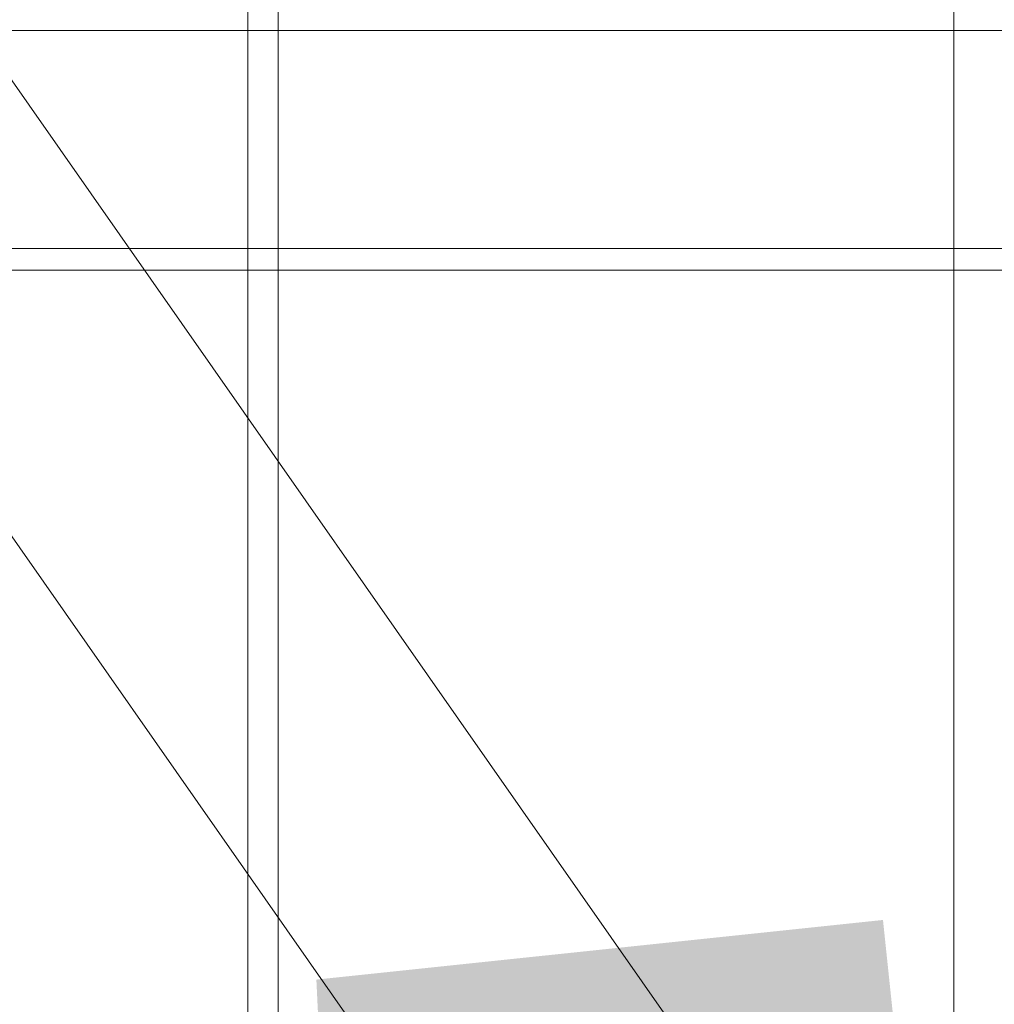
# Model space of a CAD drawing. Header units: millimetres. Extents: x -2233 to 61924, y -68080 to 6847.
# Tile 367 of 656: x 1511 to 1734, y -34172 to -33946. Entities that reach past the tile are written whole.
import ezdxf

# ---------------------------------------------------------------- set-up
doc = ezdxf.new("R2010")
doc.units = ezdxf.units.MM
for name, color, linetype, lineweight in [('COTAS_O', 1, 'Continuous', 0), ('COTAS_P', 1, 'Continuous', 0), ('frontal_C03', 7, 'Continuous', 0), ('frontal_secador', 7, 'Continuous', 0), ('frontal_tolva', 7, 'Continuous', 0)]:
    doc.layers.add(name, color=color, linetype=linetype, lineweight=lineweight)
doc.dimstyles.new('R19_100', dxfattribs={"dimtxt": 250, "dimasz": 150, "dimexe": 150, "dimexo": 80, "dimgap": 100, "dimtad": 1, "dimtih": 1, "dimtoh": 1, "dimdsep": 46, "dimcen": 0.09, "dimadec": 0, "dimazin": 0, "dimtfac": 1, "dimtdec": 4, "dimtofl": 0, "dimtmove": 0, "dimatfit": 3, "dimfxl": 1, "dimtolj": 1, "dimtzin": 0, "dimarcsym": 0})

# ---------------------------------------------------------------- blocks, each defined once
blk = doc.blocks.new('DIM_R28_50')
at = {"layer": 'COTAS_P'}
for p, q in [((1705.78, -34504.95), (1551.9, -34475.9)), ((-194.22, -34704.95), (1705.78, -34504.95)), ((1705.78, -34504.95), (1561.32, -34565.4)), ((1800, -35400), (1705.78, -34504.95)), ((-194.22, -34704.95), (-49.75, -34644.49)), ((-100, -35600), (-194.22, -34704.95)), ((-194.22, -34704.95), (-40.33, -34734))]:
    blk.add_line(p, q, dxfattribs=at)
blk.add_text('1910.5 P', height=250, rotation=6.009, dxfattribs=at).set_placement((745.32, -34505.49))
blk = doc.blocks.new('DIM_R28_52')
at = {"layer": 'COTAS_O'}
for p, q in [((-1725, -33700), (-1575, -33655)), ((1725, -33700), (1575, -33655)), ((-1725, -34400), (-1725, -33700)), ((-1725, -33700), (1725, -33700)), ((-1725, -33700), (-1575, -33745)), ((1725, -33700), (1575, -33745)), ((1725, -34400), (1725, -33700))]:
    blk.add_line(p, q, dxfattribs=at)
blk.add_text('3450 O', height=250, dxfattribs=at).set_placement((0, -33600))

msp = doc.modelspace()

# ---------------------------------------------------------------- linework, layer by layer
at = {"layer": 'frontal_C03'}
for p, q in [((1563, -35975), (1563, -32996.942)), ((1570, -35975), (1570, -32996.942)), ((1563, -35975), (1563, -33266.434)), ((1570, -35975), (1570, -33266.434)), ((1563, -35975), (1563, -33805.417)), ((1570, -35975), (1570, -33805.417))]:
    msp.add_line(p, q, dxfattribs=at)
at = {"layer": 'frontal_secador'}
for p, q in [((1325, -33948.5), (2125, -33948.5)), ((1325, -33998.5), (2125, -33998.5)), ((1325, -34003.5), (2125, -34003.5))]:
    msp.add_line(p, q, dxfattribs=at)
at = {"layer": 'frontal_tolva'}
for p, q in [((1769.584, -34332.806), (722.584, -32835.806)), ((1720.416, -34367.194), (673.416, -32870.194))]:
    msp.add_line(p, q, dxfattribs=at)

# ---------------------------------------------------------------- dimensions: what is measured, and where the dimension line sits
at = {"layer": 'COTAS_O'}
dim = msp.add_aligned_dim(p1=(-1725, -34400), p2=(1725, -34400), distance=700, text='<> O', dimstyle='R19_100', dxfattribs=at)
dim.commit()
dim.dimension.update_dxf_attribs({"geometry": 'DIM_R28_52', "text_midpoint": (0, -33700)})
at = {"layer": 'COTAS_P'}
dim = msp.add_aligned_dim(p1=(-100, -35600), p2=(1800, -35400), distance=900, text='<> P', dimstyle='R19_100', dxfattribs=at)
dim.commit()
dim.dimension.update_dxf_attribs({"geometry": 'DIM_R28_50', "text_midpoint": (755.784, -34604.945)})

doc.saveas('drawing.dxf')
